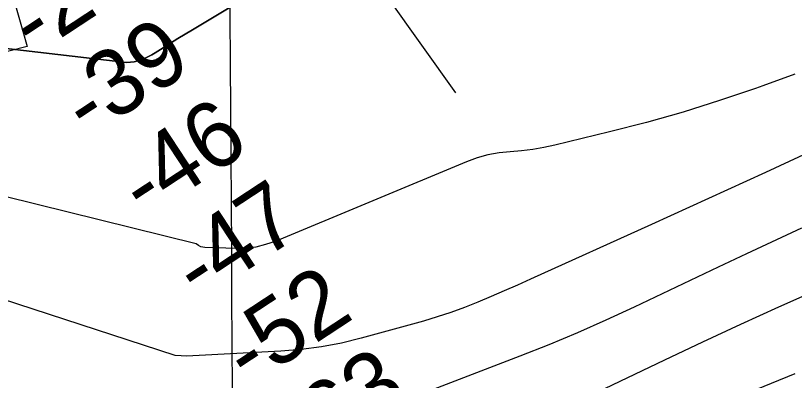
# Model space of a CAD drawing. Extents: x 3477039 to 3515015, y 546746 to 572297.
# Drawn here: x 3507382 to 3508171, y 558665 to 559035 of the extents above; entities that cross this region are included whole.
import ezdxf

# ---------------------------------------------------------------- set-up
doc = ezdxf.new("R2010")
doc.units = 0
for name, color, linetype in [('V-CHAN-DOCK', 7, 'Continuous'), ('V-GRID-MAJR', 7, 'Continuous'), ('V-RIVR-RANG', 7, 'Continuous'), ('V-TOPO-DPTH', 7, 'Continuous'), ('V-TOPO-MAJR', 7, 'Continuous'), ('V-TOPO-MINR', 7, 'Continuous')]:
    doc.layers.add(name, color=color, linetype=linetype)

msp = doc.modelspace()

# ---------------------------------------------------------------- linework, layer by layer
at = {"layer": 'V-CHAN-DOCK'}
msp.add_lwpolyline([(3507205.34, 558955.109), (3507171.372, 559068.6460000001), (3507260.784, 559094.429), (3507241.0700000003, 559149.733), (3507251.762, 559153.339), (3507271.593, 559097.546), (3507444.987, 559147.544), (3507460.257, 559098.047), (3507374.1240000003, 559072.556), (3507389.3370000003, 559018.71), (3507393.73, 559003.276), (3507205.34, 558955.109)], dxfattribs=at)
at = {"layer": 'V-GRID-MAJR'}
msp.add_spline([(3507641.796, 552264.599), (3507603.9, 558323.61), (3507565.9930000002, 564384.554), (3507528.086, 570445.515), (3507528.074, 570447.432)], degree=3, dxfattribs=at)
at = {"layer": 'V-RIVR-RANG'}
msp.add_line((3506956.467, 560177.3156), (3507827.6701000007, 558956.2484000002), dxfattribs=at)
at = {"layer": 'V-TOPO-DPTH'}
for points in [[(3508180.7904294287, 559397.1221797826), (3508101.801376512, 559347.855722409), (3508022.6307875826, 559298.8845909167), (3507943.1878946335, 559250.3564482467), (3507863.563465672, 559202.1236314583), (3507561.3898862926, 559020.2324474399), (3507553.9186198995, 559015.7018019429), (3507546.467367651, 559011.1387133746), (3507539.0461366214, 559006.5269601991), (3507531.6449197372, 559001.8827639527), (3507523.4678938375, 558996.7143859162), (3507520.116155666, 558994.7390937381), (3507516.6929965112, 558992.9079083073), (3507513.1627058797, 558991.292882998), (3507509.5609942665, 558989.8219644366), (3507505.8677428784, 558988.6671730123), (3507502.125795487, 558987.78133105), (3507498.31080409, 558987.2989132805), (3507494.4471166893, 558987.0854449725), (3506445.4459108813, 559109.4342169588)], [(3506445.4459108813, 559109.4342169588), (3507494.4471166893, 558987.0854449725), (3507498.31080409, 558987.2989132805), (3507502.125795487, 558987.78133105), (3507505.8677428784, 558988.6671730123), (3507509.5609942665, 558989.8219644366), (3507513.1627058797, 558991.292882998), (3507516.6929965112, 558992.9079083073), (3507520.116155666, 558994.7390937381), (3507523.4678938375, 558996.7143859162), (3507531.6449197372, 559001.8827639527), (3507539.0461366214, 559006.5269601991), (3507546.467367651, 559011.1387133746), (3507553.9186198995, 559015.7018019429), (3507561.3898862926, 559020.2324474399), (3507863.563465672, 559202.1236314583), (3507943.1878946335, 559250.3564482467), (3508022.6307875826, 559298.8845909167), (3508101.801376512, 559347.855722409), (3508180.7904294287, 559397.1221797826)]]:
    msp.add_lwpolyline(points, dxfattribs=at)
at = {"layer": 'V-TOPO-MAJR'}
msp.add_lwpolyline([(3508171.3275662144, 558975.0225710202), (3508138.6423827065, 558963.2072946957), (3508131.3509228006, 558960.6349673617), (3508094.75826639, 558948.3426495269), (3508057.9447249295, 558936.7934397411), (3508020.799855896, 558926.3588920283), (3507983.434101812, 558916.6674523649), (3507928.3093189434, 558903.2534528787), (3507917.0846640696, 558900.8496933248), (3507905.7982682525, 558898.8646652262), (3507894.4192610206, 558897.5077343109), (3507882.978512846, 558896.5695348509), (3507871.6231135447, 558895.3685944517), (3507860.439504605, 558893.4139952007), (3507849.5135812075, 558890.3289076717), (3507838.759448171, 558886.4901612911), (3507644.843117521, 558805.83995437), (3507635.263527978, 558802.5593211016), (3507625.529550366, 558800.1179706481), (3507615.5639906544, 558798.9355444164), (3507605.4440428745, 558798.5924009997), (3507573.661856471, 558799.5557669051), (3507569.6895336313, 558800.3542738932), (3507567.2456293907, 558801.572938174), (3507565.070334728, 558803.2083088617), (3506430.7243833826, 559084.3256390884)], dxfattribs=at)
at = {"layer": 'V-TOPO-MINR'}
for points in [[(3508180.7904294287, 559397.1221797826), (3508101.801376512, 559347.855722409), (3508022.6307875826, 559298.8845909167), (3507943.1878946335, 559250.3564482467), (3507863.563465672, 559202.1236314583), (3507561.3898862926, 559020.2324474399), (3507553.9186198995, 559015.7018019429), (3507546.467367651, 559011.1387133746), (3507539.0461366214, 559006.5269601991), (3507531.6449197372, 559001.8827639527), (3507523.4678938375, 558996.7143859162), (3507520.116155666, 558994.7390937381), (3507516.6929965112, 558992.9079083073), (3507513.1627058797, 558991.292882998), (3507509.5609942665, 558989.8219644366), (3507505.8677428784, 558988.6671730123), (3507502.125795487, 558987.78133105), (3507498.31080409, 558987.2989132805), (3507494.4471166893, 558987.0854449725), (3506445.4459108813, 559109.4342169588)], [(3508198.781684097, 558902.146673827), (3508141.311941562, 558875.5409372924), (3508083.7343017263, 558849.1695149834), (3508026.0847303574, 558822.9543021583), (3507903.4841450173, 558767.504717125), (3507890.192807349, 558761.554975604), (3507876.8714910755, 558755.6738536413), (3507863.505206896, 558749.895661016), (3507850.1089441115, 558744.1860879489), (3507836.597070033, 558738.7962195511), (3507822.961465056, 558733.7627427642), (3507809.1402637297, 558729.2638533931), (3507795.195331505, 558725.1213556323), (3507732.1794922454, 558707.7300556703), (3507712.0617603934, 558702.8778913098), (3507691.8005332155, 558698.9103354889), (3507671.324063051, 558696.269692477), (3507650.7040975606, 558694.5136580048), (3507561.4863784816, 558689.8392512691), (3507555.5657510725, 558689.71493964), (3507549.6579298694, 558689.8369148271), (3507543.769317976, 558690.3283202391), (3506440.474387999, 559050.4150364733)], [(3508177.98859361, 558819.3334014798), (3508122.071207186, 558793.1303208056), (3508093.59822236, 558779.7484998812), (3508065.145523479, 558766.3238099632), (3508036.7232535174, 558752.834816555), (3508008.3212695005, 558739.302954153), (3507979.787465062, 558726.0806281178), (3507951.0578671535, 558713.313298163), (3507922.0345790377, 558701.2284623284), (3507892.815497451, 558689.5986225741), (3507756.641236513, 558637.2540897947)], [(3508193.510889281, 558756.3706555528), (3508154.714548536, 558739.0780142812), (3508116.027572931, 558721.54697247), (3508077.504645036, 558703.6583298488), (3508039.091082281, 558685.5312866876), (3507782.5528556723, 558563.0170363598)], [(3508171.2603468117, 558671.6030540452), (3508043.980042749, 558619.7002352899)]]:
    msp.add_lwpolyline(points, dxfattribs=at)

# ---------------------------------------------------------------- texts
at = {"layer": 'V-RIVR-RANG'}
for s, p in [('-24', (3507401.038916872, 558993.5790983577)), ('-39', (3507455.3280990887, 558909.5952738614)), ('-46', (3507512.9234146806, 558827.7861330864)), ('-47', (3507567.423136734, 558743.9407322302)), ('-52', (3507618.41605463, 558657.7907126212)), ('-63', (3507674.4685079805, 558574.9661861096))]:
    msp.add_text(s, height=67.00000000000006, rotation=33.323722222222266, dxfattribs=at).set_placement(p)

doc.saveas('drawing.dxf')
